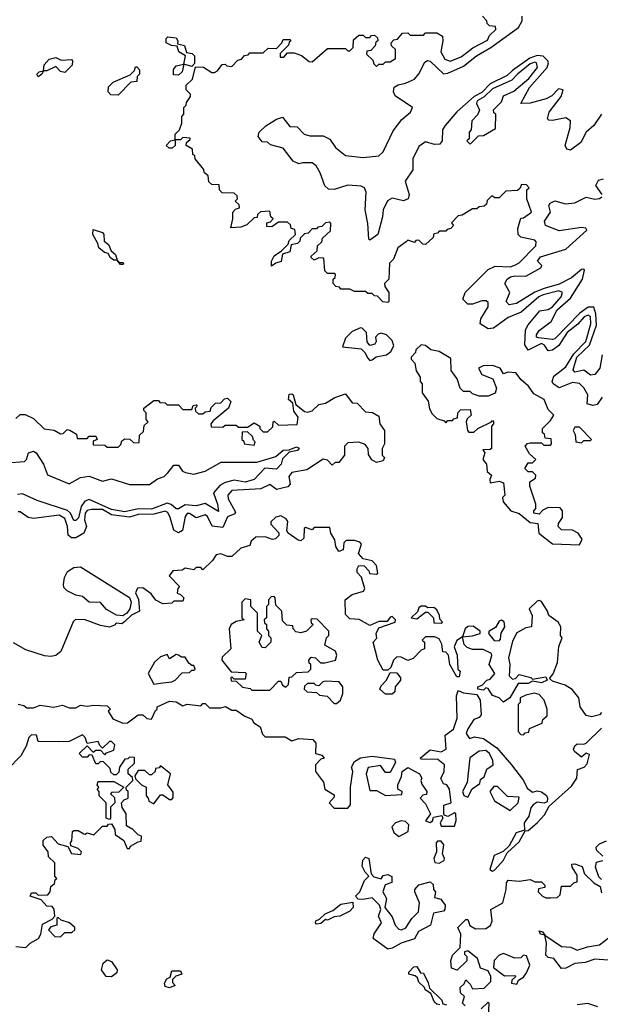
# Model space of a CAD drawing. Extents: x 2737310 to 2869991, y 870230 to 1012730.
# Tile 458 of 479: x 2814282 to 2816889, y 941950 to 946369. Entities that reach past the tile are written whole.
import ezdxf

# ---------------------------------------------------------------- set-up
doc = ezdxf.new("R2010")
doc.units = 0

msp = doc.modelspace()

# ---------------------------------------------------------------- linework, layer by layer
at = {"layer": '0CON02XD'}
for points in [[(2816018.3, 945371.7), (2815980, 945345), (2815960, 945295), (2815943, 945277), (2815940, 945205), (2815920, 945185), (2815921.7, 945171.7), (2815940, 945145), (2815940, 945105), (2815935, 945100), (2815913, 945103), (2815888.3, 945128.3), (2815875, 945130), (2815865, 945140), (2815845, 945140), (2815835, 945150), (2815785, 945150), (2815765, 945160), (2815725, 945160), (2815718.3, 945168.3), (2815701.7, 945171.7), (2815690, 945185), (2815690, 945205), (2815698.3, 945211.7), (2815700, 945225), (2815695, 945230), (2815665, 945230), (2815651.7, 945241.7), (2815648.3, 945298.3), (2815625, 945300), (2815605, 945290), (2815591.7, 945301.7), (2815591.7, 945308.3), (2815618.3, 945331.7), (2815620, 945355), (2815638.3, 945371.7), (2815641.7, 945388.3), (2815678.3, 945421.7), (2815680, 945455), (2815675, 945460), (2815655, 945457.5), (2815638.3, 945441.7), (2815621.7, 945438.3), (2815615, 945430), (2815595, 945430), (2815578.3, 945411.7), (2815561.7, 945408.3), (2815541.7, 945388.3), (2815540, 945375), (2815530, 945365), (2815501.7, 945358.3), (2815495, 945327.5), (2815462.5, 945317.5), (2815456.7, 945283.3), (2815433, 945277), (2815412.5, 945262.5), (2815412.5, 945285), (2815425, 945310), (2815458.3, 945331.7), (2815488.3, 945361.7), (2815491.7, 945378.3), (2815520, 945405), (2815518.3, 945428.3), (2815501.7, 945431.7), (2815498.3, 945448.3), (2815485, 945460), (2815445, 945460), (2815415, 945440), (2815391.7, 945441.7), (2815391.7, 945458.3), (2815408.3, 945461.7), (2815420, 945475), (2815410, 945485), (2815405, 945510), (2815363, 945507), (2815350, 945495), (2815348.3, 945481.7), (2815335, 945480), (2815301.7, 945448.3), (2815275, 945437.5), (2815230, 945435), (2815240, 945475), (2815240, 945505), (2815251.7, 945518.3), (2815270, 945525), (2815268.3, 945538.3), (2815250, 945555), (2815260, 945565), (2815258.3, 945578.3), (2815245, 945590), (2815191.7, 945591.7), (2815180, 945605), (2815178.3, 945628.3), (2815145, 945630), (2815131.7, 945641.7), (2815128.3, 945668.3), (2815111.7, 945681.7), (2815108.3, 945698.3), (2815070, 945745), (2815068.3, 945758.3), (2815060, 945765), (2815058.3, 945788.3), (2815030, 945805), (2815031.7, 945818.3), (2815048.3, 945831.7), (2815048.3, 945838.3), (2815015, 945840), (2815005, 945830), (2814980, 945830), (2814980, 945805), (2814967, 945793), (2814953, 945793), (2814940, 945805), (2814960, 945825), (2814980, 945830), (2814980, 945855), (2815000, 945875), (2815010, 945905), (2815010, 945935), (2815020, 945945), (2815020, 945975), (2815030, 945985), (2815031.7, 945998.3), (2815050, 946025), (2815050, 946035), (2815030, 946055), (2815030, 946075), (2815058.3, 946101.7), (2815071.7, 946158.3), (2815107, 946157), (2815145, 946132.5), (2815157, 946133), (2815170, 946140), (2815191.7, 946168.3), (2815205, 946170), (2815213, 946163), (2815235, 946160), (2815261.7, 946188.3), (2815278.3, 946191.7), (2815291.7, 946208.3), (2815308.3, 946211.7), (2815315, 946220), (2815375, 946220), (2815398.3, 946241.7), (2815435, 946240), (2815460, 946265), (2815465, 946280), (2815495, 946280), (2815500, 946275), (2815491.7, 946268.3), (2815490, 946255), (2815451.7, 946218.3), (2815451.7, 946201.7), (2815468.3, 946201.7), (2815485, 946220), (2815515, 946220), (2815548.3, 946208.3), (2815581.7, 946181.7), (2815595, 946180), (2815665, 946240), (2815745, 946240), (2815755, 946230), (2815765, 946230), (2815780, 946245), (2815781.7, 946278.3), (2815805, 946300), (2815825, 946300), (2815835, 946290), (2815855, 946290), (2815861.7, 946298.3), (2815875, 946300), (2815888.3, 946288.3), (2815890, 946275), (2815881.7, 946268.3), (2815878.3, 946251.7), (2815858.3, 946231.7), (2815841.7, 946228.3), (2815840, 946215), (2815868.3, 946188.3), (2815871.7, 946171.7), (2815885, 946160), (2815895, 946170), (2815915, 946170), (2815925, 946180), (2815945, 946180), (2815970, 946195), (2815970, 946235), (2815951.7, 946251.7), (2815950, 946265), (2815961.7, 946278.3), (2815978.3, 946281.7), (2816001.7, 946308.3), (2816025, 946310), (2816035, 946300), (2816095, 946300), (2816105, 946310), (2816155, 946310), (2816180, 946295), (2816182.5, 946275), (2816172.5, 946225), (2816191.7, 946191.7), (2816215, 946182.5), (2816265, 946203.3), (2816316.4, 946243.6), (2816383, 946277), (2816391.7, 946298.3), (2816420, 946325), (2816418.3, 946338.3), (2816391.7, 946341.7), (2816381.7, 946351.7), (2816380, 946365), (2816360, 946385)], [(2816894, 945945), (2816860, 945895), (2816825.8, 945865), (2816801.1, 945818.9), (2816755, 945783.3), (2816738.3, 945788.3), (2816731.2, 945805), (2816754, 945885), (2816755.7, 945915.7), (2816735, 945928.6), (2816675, 945916.7), (2816658.3, 945918.3), (2816652.5, 945925), (2816660, 945955), (2816714, 946025), (2816722.5, 946055), (2816701.7, 946058.3), (2816671.7, 946028.3), (2816645.8, 946014.2), (2816574.1, 945994.1), (2816532.5, 945992.5), (2816572, 946065), (2816650, 946155), (2816656.7, 946175), (2816653.8, 946185), (2816633.3, 946205), (2816605, 946208.9), (2816573.4, 946196.6), (2816495, 946141.9), (2816471.5, 946118.5), (2816395, 946081.9), (2816357.3, 946042.7), (2816322.9, 946025), (2816244.6, 945955.4), (2816192.5, 945895), (2816180.8, 945875), (2816179.2, 945825), (2816169.1, 945810.9), (2816145, 945808.6), (2816105, 945820.8), (2816075, 945800), (2816046.9, 945745), (2816047.5, 945695), (2816012.5, 945645), (2816031.2, 945585), (2816026.7, 945565), (2816005, 945556.2), (2815955, 945568.8), (2815934.3, 945555.7), (2815914.3, 945515.7), (2815911.9, 945485), (2815890, 945405), (2815855, 945380), (2815850, 945385), (2815845.8, 945455), (2815833.6, 945516.4), (2815837.5, 945595), (2815831.2, 945615), (2815815, 945622), (2815755, 945626.7), (2815695, 945607.5), (2815668.3, 945608.3), (2815653, 945623), (2815631.7, 945681.7), (2815613, 945713), (2815595, 945726.7), (2815553, 945727), (2815535, 945722.5), (2815510, 945735), (2815465, 945792.5), (2815408.3, 945808.3), (2815395, 945820), (2815371.7, 945821.7), (2815352.5, 945845), (2815357.5, 945865), (2815387, 945893), (2815435, 945922.5), (2815461.7, 945931.7), (2815495, 945890), (2815528.3, 945888.3), (2815560, 945855), (2815585, 945847.5), (2815645, 945847.5), (2815675, 945832.5), (2815700, 945795), (2815745, 945760), (2815825, 945750.8), (2815895, 945758.8), (2815914.1, 945775.9), (2815959.7, 945870.3), (2815998.8, 945921.2), (2816036.7, 945955), (2816046.7, 945975), (2815968.3, 946028.3), (2815960, 946045), (2815964.1, 946065.9), (2815982.3, 946077.7), (2816015, 946084), (2816055, 946102), (2816074.2, 946125.8), (2816101.7, 946178.3), (2816113.6, 946186.4), (2816125, 946182.5), (2816185, 946126.2), (2816205, 946128.8), (2816275, 946160.8), (2816332.7, 946207.3), (2816398, 946245), (2816521.2, 946335), (2816538, 946365), (2816538.8, 946385)], [(2814995, 946120), (2814972.5, 946122.5), (2814973.6, 946146.4), (2814985, 946162.5), (2815020, 946170), (2815027.5, 946207.5), (2814997.5, 946225), (2814990, 946250), (2814963.6, 946253.6), (2814940, 946265), (2814940, 946285), (2814948.3, 946291.7), (2814985, 946287.5), (2814992.5, 946275), (2814991.7, 946261.7), (2815023, 946253), (2815031.7, 946221.7), (2815057, 946217), (2815067, 946207), (2815067.5, 946172.5), (2815055, 946160), (2815020, 946170), (2815012.5, 946135), (2814995, 946120)], [(2814365, 946113.3), (2814360, 946125), (2814370, 946135), (2814390, 946140), (2814393, 946167), (2814415, 946192.5), (2814445, 946200), (2814468.3, 946188.3), (2814515, 946190), (2814520, 946185), (2814517.5, 946165), (2814485, 946132.5), (2814465, 946137.5), (2814445, 946160), (2814405, 946140), (2814390, 946140), (2814382.5, 946125), (2814365, 946113.3)], [(2814725, 946030), (2814691.7, 946031.7), (2814680, 946045), (2814681.7, 946068.3), (2814701.7, 946088.3), (2814778.3, 946121.7), (2814798.3, 946141.7), (2814801.7, 946158.3), (2814808.3, 946158.3), (2814820, 946145), (2814820, 946125), (2814810, 946115), (2814808.3, 946091.7), (2814781.7, 946088.3), (2814725, 946030)], [(2816305, 945810), (2816341.7, 945848.3), (2816365, 945850), (2816418.3, 945881.7), (2816420, 945945), (2816411.7, 945951.7), (2816410, 945965), (2816445, 946000), (2816455, 946027.5), (2816500.7, 946049.3), (2816568.8, 946105), (2816606.7, 946155), (2816602.5, 946175), (2816595, 946178.8), (2816575, 946171.2), (2816516.7, 946125), (2816492.3, 946097.7), (2816405, 946059.2), (2816367.1, 946022.9), (2816336.7, 946005), (2816333.6, 945993.6), (2816347, 945963), (2816338.3, 945941.7), (2816312.5, 945915), (2816310, 945875), (2816300, 945865), (2816300, 945835), (2816290, 945825), (2816305, 945810)], [(2816897.5, 944675), (2816875, 944642.5), (2816855, 944637.5), (2816830, 944645), (2816832.5, 944685), (2816815, 944717.5), (2816795, 944736.7), (2816765, 944741.2), (2816705, 944717.5), (2816677.5, 944735), (2816673.3, 944745), (2816680.5, 944769.5), (2816735, 944811.2), (2816769.7, 944870.3), (2816824.2, 944925), (2816847.1, 945005), (2816845, 945036.7), (2816835, 945043.3), (2816816.7, 945035), (2816787.8, 945002.2), (2816740, 944965), (2816702.5, 944907.5), (2816675, 944886.7), (2816655, 944882.5), (2816638.3, 944908.3), (2816625, 944915.7), (2816565, 944886.7), (2816550.5, 944910.5), (2816553, 944977), (2816565, 945000), (2816617, 945063), (2816655, 945068.8), (2816675, 945081.2), (2816713.3, 945125), (2816720, 945145), (2816702.5, 945152.5), (2816632.5, 945135), (2816612.5, 945125), (2816533.6, 945056.4), (2816475, 945032.5), (2816410, 944985), (2816385, 944982.5), (2816350, 945005), (2816353, 945027), (2816385, 945080), (2816385, 945100), (2816377, 945107), (2816357, 945107), (2816315, 945092.5), (2816295, 945092.5), (2816272.5, 945115), (2816282.5, 945145), (2816385, 945247.5), (2816417, 945263), (2816485, 945260), (2816505, 945267.5), (2816525, 945277.5), (2816600, 945355), (2816601.7, 945371.7), (2816595, 945380), (2816533, 945393), (2816520, 945405), (2816518.3, 945431.7), (2816531.7, 945478.3), (2816545, 945480), (2816580, 945505), (2816560, 945565), (2816560, 945605), (2816570, 945615), (2816558.3, 945628.3), (2816535, 945630), (2816528.3, 945611.7), (2816517, 945603), (2816465, 945600), (2816435, 945570), (2816415, 945570), (2816401.7, 945578.3), (2816381.7, 945558.3), (2816378.3, 945541.7), (2816368.3, 945531.7), (2816345, 945530), (2816335, 945520), (2816315, 945520), (2816268.3, 945491.7), (2816251.7, 945488.3), (2816221.7, 945458.3), (2816230, 945445), (2816218.3, 945431.7), (2816201.7, 945428.3), (2816195, 945420), (2816165, 945420), (2816158.3, 945411.7), (2816141.7, 945408.3), (2816138.3, 945391.7), (2816105, 945360), (2816091.7, 945361.7), (2816075, 945380), (2816061.7, 945378.3), (2816055, 945370), (2816025, 945380), (2816018.3, 945371.7)], [(2816898, 945585), (2816868.6, 945625), (2816880.5, 945649.5), (2816904.2, 945655.8)], [(2816897.5, 944865), (2816886.9, 944805), (2816865, 944777.5), (2816845, 944773.8), (2816815, 944796.2), (2816775, 944787.5), (2816767.5, 944797.5), (2816784.5, 944855), (2816841.1, 944908.9), (2816871.9, 944998.1), (2816869.8, 945049.8), (2816859.4, 945079.4), (2816835, 945078.6), (2816797.2, 945052.8), (2816685, 944937.5), (2816675, 944934), (2816611.9, 944941.9), (2816603.3, 944945), (2816602, 944955), (2816615, 944974), (2816668.8, 945015), (2816695, 945067.5), (2816755, 945118.8), (2816809.4, 945205), (2816818.8, 945245), (2816815, 945250), (2816805, 945248), (2816760, 945210), (2816705, 945182.2), (2816637.6, 945162.4), (2816595, 945146.5), (2816513.3, 945095), (2816479.3, 945089.3), (2816466.7, 945105), (2816483.3, 945145), (2816460, 945185), (2816471.2, 945205), (2816486.7, 945215), (2816505, 945220), (2816555, 945217.5), (2816622.5, 945255), (2816626.1, 945266.1), (2816607.5, 945285), (2816620, 945305), (2816735, 945340), (2816828.8, 945425), (2816823.8, 945433.8), (2816805, 945436.9), (2816705, 945422), (2816642.5, 945445), (2816638.8, 945465), (2816666.2, 945505), (2816658.8, 945535), (2816663.9, 945546.1), (2816685, 945556), (2816733, 945543), (2816775, 945546.9), (2816825, 945572.9), (2816865, 945564.4), (2816885, 945567.5), (2816896.2, 945575)], [(2814745, 945270), (2814735, 945270), (2814720, 945290), (2814705, 945290), (2814690.7, 945300.7), (2814680, 945320), (2814663.9, 945323.9), (2814637.5, 945345), (2814633.3, 945365), (2814611.2, 945405), (2814612.5, 945427.5), (2814653.9, 945413.9), (2814660, 945405), (2814662.5, 945375), (2814680.5, 945360.5), (2814692.5, 945332.5), (2814712.5, 945315), (2814720, 945290), (2814730, 945280), (2814745, 945280), (2814750, 945275), (2814745, 945270)], [(2815855, 944840), (2815865, 944842.5), (2815883.6, 944856.4), (2815930, 944865), (2815949.3, 944880.7), (2815962.5, 944905), (2815955, 944930), (2815930, 944955), (2815905, 944962.5), (2815891.7, 944958.3), (2815880, 944945), (2815882.5, 944925), (2815876.4, 944913.6), (2815855, 944907.5), (2815843, 944923), (2815840, 944965), (2815820, 944985), (2815813, 944987), (2815775, 944970), (2815745, 944940), (2815731.7, 944901.7), (2815815, 944892.5), (2815832.5, 944875), (2815845, 944850), (2815855, 944840)], [(2816795, 944012.5), (2816807.5, 944037.5), (2816790, 944065), (2816765, 944077.5), (2816715, 944080), (2816700, 944095), (2816701.7, 944108.3), (2816720, 944135), (2816720, 944165), (2816708.3, 944178.3), (2816655, 944180), (2816631.7, 944168.3), (2816615, 944150), (2816590, 944155), (2816590, 944165), (2816600, 944175), (2816600, 944195), (2816572.5, 944275), (2816572.5, 944295), (2816598.3, 944311.7), (2816600, 944325), (2816585, 944340), (2816565, 944340), (2816550, 944355), (2816565, 944380), (2816585, 944380), (2816600, 944395), (2816570.7, 944420.7), (2816552.5, 944455), (2816563, 944467), (2816575, 944470), (2816625, 944470), (2816635, 944460), (2816665, 944460), (2816670, 944465), (2816668.3, 944488.3), (2816641.7, 944491.7), (2816638.3, 944508.3), (2816630, 944515), (2816630, 944535), (2816665, 944570), (2816680, 944595), (2816655, 944620), (2816637.5, 944665), (2816590.7, 944690.7), (2816567.5, 944725), (2816533.6, 944753.6), (2816510, 944785), (2816475, 944787.5), (2816455, 944780), (2816440, 944805), (2816405, 944817.5), (2816363.6, 944816.4), (2816342.5, 944805), (2816357, 944777), (2816407, 944757), (2816422.5, 944715), (2816416.4, 944693.6), (2816385, 944680), (2816345, 944680), (2816315, 944690), (2816305, 944700), (2816275, 944700), (2816260, 944715), (2816247, 944757), (2816220, 944795), (2816218.3, 944848.3), (2816165, 944880), (2816128.3, 944888.3), (2816105, 944907.5), (2816085, 944910), (2816061.7, 944888.3), (2816060, 944875), (2816040, 944855), (2816040, 944845), (2816057, 944827), (2816063, 944793), (2816080, 944765), (2816080, 944745), (2816090, 944735), (2816090, 944695), (2816117, 944657), (2816123, 944623), (2816135, 944600), (2816155, 944580), (2816188.3, 944568.3), (2816195, 944560), (2816205, 944570), (2816225, 944570), (2816231.7, 944578.3), (2816248.3, 944581.7), (2816250, 944605), (2816261.7, 944618.3), (2816305, 944620), (2816310, 944595), (2816291.7, 944578.3), (2816287.5, 944565), (2816292.5, 944525), (2816298.3, 944518.3), (2816321.7, 944518.3), (2816340, 944535), (2816400, 944565), (2816405, 944570), (2816410, 944565), (2816410, 944555), (2816400, 944545), (2816400, 944445), (2816395, 944440), (2816361.7, 944438.3), (2816370, 944425), (2816362.5, 944395), (2816377.5, 944375), (2816381.7, 944341.7), (2816400, 944325), (2816392.5, 944305), (2816395, 944290), (2816435, 944297.5), (2816455, 944290), (2816460, 944235), (2816450, 944225), (2816452.5, 944205), (2816487.5, 944165), (2816525, 944152.5), (2816575, 944112.5), (2816608.3, 944108.3), (2816612.5, 944065), (2816675, 944017.5), (2816795, 944012.5)], [(2814265, 944580), (2814285, 944597.5), (2814307, 944597), (2814345, 944580), (2814393, 944533), (2814437, 944527), (2814465, 944510), (2814478.3, 944511.7), (2814495, 944530), (2814507, 944527), (2814538.3, 944508.3), (2814540, 944490), (2814585, 944490), (2814595, 944500), (2814625, 944500), (2814630, 944485), (2814611.7, 944478.3), (2814611.7, 944461.7), (2814665, 944460), (2814675, 944450), (2814725, 944450), (2814737, 944463), (2814740.7, 944479.3), (2814755, 944487.5), (2814777, 944487), (2814795, 944470), (2814818.3, 944471.7), (2814820, 944505), (2814838.3, 944521.7), (2814841.7, 944548.3), (2814860, 944565), (2814850, 944575), (2814850, 944605), (2814840, 944615), (2814840, 944625), (2814885, 944660), (2814905, 944660), (2814911.7, 944651.7), (2814935, 944650), (2814945, 944640), (2814995, 944640), (2815015, 944620), (2815055, 944620), (2815061.7, 944638.3), (2815075, 944640), (2815080, 944635), (2815070, 944625), (2815071.7, 944611.7), (2815085, 944600), (2815105, 944600), (2815115, 944610), (2815138.3, 944611.7), (2815141.7, 944628.3), (2815161.7, 944648.3), (2815185, 944650), (2815201.7, 944668.3), (2815215, 944670), (2815230, 944655), (2815220, 944625), (2815151.7, 944568.3), (2815140, 944555), (2815141.7, 944541.7), (2815195, 944540), (2815205, 944550), (2815255, 944550), (2815265, 944540), (2815305, 944540), (2815335, 944560), (2815360, 944545), (2815360, 944535), (2815375, 944520), (2815395, 944520), (2815418.3, 944541.7), (2815420, 944565), (2815425, 944567.5), (2815445, 944550), (2815528.3, 944551.7), (2815532.5, 944585), (2815513, 944613), (2815508.3, 944648.3), (2815490, 944665), (2815491.7, 944688.3), (2815505, 944690), (2815510, 944685), (2815521.7, 944641.7), (2815561.2, 944611.2), (2815575, 944607.5), (2815596.1, 944613.9), (2815625, 944642.5), (2815655, 944647.5), (2815697, 944673), (2815745, 944690), (2815775, 944650), (2815798.3, 944648.3), (2815835, 944610), (2815867, 944607), (2815895, 944590), (2815900, 944555), (2815920, 944525), (2815920, 944465), (2815910, 944445), (2815910, 944415), (2815920, 944405), (2815915, 944390), (2815885, 944382.5), (2815863.6, 944393.6), (2815848.3, 944418.3), (2815847.5, 944445), (2815833.3, 944463.3), (2815805, 944472.5), (2815755, 944470), (2815740, 944455), (2815740, 944415), (2815715, 944382.5), (2815698.3, 944381.7), (2815685, 944370), (2815665, 944392.5), (2815645, 944397.5), (2815571.7, 944348.3), (2815505, 944337.5), (2815490.7, 944319.3), (2815497.5, 944285), (2815486.7, 944273.3), (2815435, 944260), (2815405, 944282.5), (2815365, 944263.8), (2815235, 944256.7), (2815217.5, 944235), (2815218.3, 944218.3), (2815251.7, 944158.3), (2815248.3, 944151.7), (2815215, 944137.5), (2815195, 944090), (2815146.4, 944096.4), (2815125, 944140), (2815115, 944147.5), (2815075, 944133.3), (2815045, 944152.5), (2815035, 944152.5), (2815025, 944140), (2815013.6, 944076.4), (2814995, 944066.7), (2814975, 944077.5), (2814958.8, 944135), (2814947.3, 944157.3), (2814935, 944163.3), (2814885, 944150), (2814815, 944149.2), (2814775, 944136.9), (2814695, 944146.9), (2814655, 944171.1), (2814605, 944171.2), (2814585, 944166.7), (2814576.2, 944155), (2814574.1, 944124.1), (2814582.5, 944095), (2814570, 944065), (2814535, 944043.3), (2814515, 944043.3), (2814500, 944055), (2814496.7, 944095), (2814485, 944130), (2814460, 944145), (2814345, 944130), (2814320, 944135), (2814285, 944160), (2814275, 944160)], [(2815335, 944460), (2815340, 944475), (2815331.7, 944481.7), (2815328.3, 944498.3), (2815305, 944520), (2815281.7, 944518.3), (2815280, 944485), (2815288.3, 944478.3), (2815290, 944465), (2815335, 944460)], [(2816805, 944470), (2816815, 944480), (2816845, 944480), (2816850, 944485), (2816795, 944540), (2816775, 944540), (2816767.5, 944525), (2816777, 944507), (2816780, 944475), (2816805, 944470)], [(2814225, 944380), (2814303.6, 944386.4), (2814312.5, 944395), (2814322.5, 944425), (2814345, 944433.3), (2814356.7, 944425), (2814390, 944375), (2814407, 944327), (2814505, 944286), (2814555, 944313.8), (2814595, 944321.2), (2814655, 944297.5), (2814695, 944308.8), (2814775, 944283.3), (2814865, 944283.8), (2814901.7, 944308.3), (2814930.7, 944319.3), (2814947.5, 944335), (2814975, 944370), (2814995, 944370), (2815013.6, 944343.6), (2815026.4, 944336.4), (2815065, 944330), (2815115, 944342.5), (2815187, 944383), (2815346.4, 944383.6), (2815431.7, 944408.3), (2815465, 944437.5), (2815491.7, 944438.3), (2815525, 944452.5), (2815536.7, 944446.7), (2815530, 944435), (2815491.7, 944428.3), (2815461.7, 944398.3), (2815456.1, 944373.9), (2815435, 944352.5), (2815383, 944357), (2815335, 944306.2), (2815295, 944292.9), (2815245, 944302), (2815205, 944292), (2815181.2, 944278.8), (2815152, 944245), (2815171.2, 944195), (2815175, 944162.5), (2815115, 944197.5), (2815075, 944187.5), (2815025, 944191.4), (2814995, 944173.3), (2814985, 944173.3), (2814963.2, 944193.2), (2814945, 944200), (2814875, 944172.5), (2814815, 944174.4), (2814755, 944161.1), (2814695, 944170.6), (2814595, 944215.8), (2814575, 944208), (2814559.2, 944185), (2814546.4, 944133.6), (2814535, 944121.2), (2814525, 944121.2), (2814510, 944155), (2814496.5, 944166.5), (2814361.3, 944211.3), (2814295, 944240.6), (2814272.2, 944237.8)], [(2816895, 943260), (2816885, 943250), (2816849.3, 943240.7), (2816825, 943246.7), (2816799.2, 943285), (2816793.3, 943325), (2816763, 943363), (2816731.7, 943381.7), (2816675, 943400), (2816661.7, 943411.7), (2816677, 943433), (2816696.4, 943483.6), (2816703.6, 943556.4), (2816717.5, 943595), (2816710, 943605), (2816712.5, 943645), (2816700, 943665), (2816657.5, 943695), (2816652.5, 943715), (2816625, 943757.5), (2816615, 943762.5), (2816605, 943758.8), (2816570, 943725), (2816582.5, 943695), (2816580, 943645), (2816555, 943640), (2816515, 943617.5), (2816495, 943580), (2816477.5, 943505), (2816483.3, 943475), (2816480, 943425), (2816495, 943410), (2816508.3, 943411.7), (2816525, 943430), (2816577, 943417), (2816585, 943410), (2816645, 943420), (2816650, 943405), (2816625, 943392.5), (2816585, 943400), (2816565, 943390), (2816520, 943390), (2816482.9, 943325), (2816455, 943306), (2816435.4, 943325.4), (2816405.8, 943335.8), (2816385, 943367.5), (2816375, 943370), (2816365, 943360), (2816340, 943365), (2816340, 943375), (2816358.3, 943381.7), (2816380, 943405), (2816395, 943410), (2816415.8, 943435), (2816390, 943475), (2816402.5, 943515), (2816400, 943525), (2816363, 943543), (2816315, 943542.5), (2816291.2, 943551.2), (2816277.5, 943565), (2816270, 943600), (2816245, 943582.5), (2816232.5, 943555), (2816246.4, 943516.4), (2816250, 943455), (2816260, 943445), (2816255, 943420), (2816245, 943420), (2816213.3, 943475), (2816207, 943517), (2816195, 943530), (2816181.7, 943531.7), (2816177, 943567), (2816165, 943590), (2816145, 943600), (2816105, 943600), (2816090, 943585), (2816100, 943575), (2816100, 943545), (2816085, 943540), (2816048.3, 943501.7), (2816025, 943492.5), (2815995, 943507.5), (2815975, 943510), (2815960, 943495), (2815948.3, 943461.7), (2815935, 943450), (2815915, 943450), (2815890, 943495), (2815870, 943575), (2815886.4, 943593.6), (2815882.5, 943615), (2815895, 943640), (2815967.5, 943665), (2815970, 943675), (2815955, 943690), (2815945, 943687.5), (2815931.7, 943668.3), (2815895, 943667.5), (2815855, 943650), (2815807, 943677), (2815765, 943680), (2815745, 943700), (2815743.9, 943766.1), (2815775, 943790), (2815826.1, 943803.9), (2815832.5, 943815), (2815817, 943867), (2815798.3, 943888.3), (2815797.5, 943905), (2815805, 943920), (2815828.3, 943918.3), (2815850, 943895), (2815853, 943883), (2815885, 943880), (2815890, 943885), (2815885, 943920), (2815865, 943940), (2815825, 943950), (2815803, 943973), (2815817.5, 944015), (2815810, 944025), (2815785, 944032.5), (2815748.3, 944031.7), (2815738.3, 944021.7), (2815735, 943990), (2815715, 943982.5), (2815702.5, 944005), (2815697.5, 944035), (2815680, 944065), (2815675, 944090), (2815605, 944090), (2815595, 944080), (2815565, 944090), (2815560, 944085), (2815558.3, 944041.7), (2815545, 944030), (2815533, 944033), (2815487.5, 944065), (2815482.5, 944075), (2815487, 944117), (2815479.3, 944129.3), (2815455, 944142.5), (2815433, 944137), (2815410, 944115), (2815410, 944105), (2815446.4, 944066.4), (2815446.1, 944053.9), (2815430.7, 944039.3), (2815417, 944037), (2815385, 944047.5), (2815343, 944047), (2815321.7, 944028.3), (2815315, 944010), (2815275, 943997.5), (2815235, 943960), (2815215, 943960), (2815185, 943972.5), (2815165, 943967.5), (2815148.3, 943941.7), (2815105, 943900), (2815095, 943910), (2815075, 943910), (2815065, 943900), (2815025, 943907.5), (2815011.7, 943898.3), (2814970, 943895), (2814953.6, 943873.6), (2815000, 943825), (2814993, 943817), (2814990, 943795), (2815005, 943790), (2815020, 943775), (2815015, 943760), (2814975, 943760), (2814965, 943750), (2814925, 943747.5), (2814893.6, 943763.6), (2814873, 943793), (2814835, 943820), (2814811.7, 943818.3), (2814803, 943797), (2814816.4, 943766.4), (2814820, 943715), (2814785, 943696.2), (2814755, 943667.5), (2814741.7, 943658.3), (2814715, 943660), (2814708.3, 943651.7), (2814685, 943643.3), (2814645, 943650), (2814576.4, 943676.4), (2814533, 943677), (2814523, 943667), (2814466.9, 943533.1), (2814445, 943516), (2814421.7, 943511.7), (2814393.9, 943513.9), (2814310.5, 943540.5), (2814255, 943572.5)], [(2814745, 943693.5), (2814717.2, 943697.2), (2814672.6, 943722.6), (2814645, 943753.8), (2814594.4, 943754.4), (2814565, 943780), (2814535, 943786.2), (2814495.6, 943805.6), (2814481.4, 943821.4), (2814479.2, 943835), (2814484.2, 943865.8), (2814497, 943893), (2814525, 943911.2), (2814555, 943913.8), (2814775.4, 943775.4), (2814783.3, 943755), (2814776.5, 943725), (2814764, 943706), (2814745, 943693.5)], [(2815405, 943360), (2815445, 943400), (2815455, 943400), (2815461.7, 943381.7), (2815477, 943373), (2815490, 943385), (2815491.7, 943418.3), (2815505, 943420), (2815525, 943440), (2815578.3, 943441.7), (2815590, 943455), (2815590, 943475), (2815581.7, 943481.7), (2815580, 943495), (2815591.7, 943508.3), (2815610, 943505), (2815633, 943483), (2815653, 943483), (2815700, 943495), (2815707, 943517), (2815700, 943535), (2815651.7, 943561.7), (2815660, 943595), (2815670, 943605), (2815670, 943625), (2815618.3, 943678.3), (2815595, 943680), (2815590, 943675), (2815591.7, 943661.7), (2815600, 943655), (2815570, 943625), (2815545, 943617.5), (2815521.7, 943621.7), (2815510, 943635), (2815508.3, 943648.3), (2815481.7, 943651.7), (2815461.7, 943671.7), (2815460, 943715), (2815431.7, 943741.7), (2815430, 943775), (2815425, 943780), (2815411.7, 943778.3), (2815400, 943765), (2815400, 943745), (2815390, 943735), (2815390, 943685), (2815380, 943675), (2815381.7, 943661.7), (2815390, 943655), (2815390, 943635), (2815400, 943625), (2815400, 943605), (2815410, 943595), (2815410, 943575), (2815385, 943550), (2815371.7, 943551.7), (2815357.5, 943575), (2815370, 943605), (2815350, 943625), (2815350, 943705), (2815320, 943735), (2815320, 943765), (2815295, 943770), (2815280, 943755), (2815280, 943685), (2815290, 943675), (2815255, 943667.5), (2815232.5, 943655), (2815222.5, 943635), (2815230, 943545), (2815191.7, 943508.3), (2815190, 943495), (2815231.7, 943441.7), (2815295, 943440), (2815300, 943435), (2815295, 943410), (2815245, 943410), (2815235, 943420), (2815230, 943415), (2815231.7, 943401.7), (2815255, 943400), (2815283, 943373), (2815317, 943367), (2815325, 943360), (2815405, 943360)], [(2816175, 943660), (2816180, 943665), (2816168.3, 943678.3), (2816167.5, 943695), (2816155, 943720), (2816141.7, 943731.7), (2816115, 943730), (2816105, 943737.5), (2816085, 943737.5), (2816075, 943730), (2816068.3, 943711.7), (2816040, 943685), (2816065, 943680), (2816105, 943710), (2816115, 943710), (2816140, 943685), (2816141.7, 943661.7), (2816175, 943660)], [(2816435, 943581.9), (2816441.4, 943588.6), (2816444.4, 943615.6), (2816461.1, 943645), (2816457.1, 943667.1), (2816445, 943673.8), (2816435, 943670), (2816418.6, 943641.4), (2816390, 943625), (2816387.5, 943615), (2816413.2, 943583.2), (2816435, 943581.9)], [(2816270, 943600), (2816315, 943603.8), (2816350, 943615), (2816350, 943625), (2816317.7, 943647.7), (2816294.1, 943645.9), (2816282.5, 943635), (2816270, 943600)], [(2814885, 943387.5), (2814925, 943393.3), (2814965, 943397.5), (2814980, 943405), (2815011.7, 943438.3), (2815045, 943440), (2815055, 943450), (2815065, 943450), (2815070, 943455), (2815065, 943470), (2815055, 943470), (2815041.7, 943481.7), (2815025, 943507.5), (2815008.3, 943508.3), (2814995, 943517.5), (2814985, 943520), (2814955, 943500), (2814945, 943520), (2814915, 943510), (2814887.5, 943485), (2814860, 943435), (2814885, 943387.5)], [(2815955, 943342.5), (2815925, 943342.5), (2815900, 943365), (2815905, 943380), (2815930, 943405), (2815945, 943440), (2815975, 943437.5), (2815992.5, 943415), (2815992.5, 943405), (2815967.5, 943375), (2815967, 943353), (2815955, 943342.5)], [(2815705, 943300), (2815722.5, 943315), (2815732.5, 943345), (2815732.5, 943375), (2815717, 943397), (2815655, 943400), (2815643, 943397), (2815625, 943380), (2815611.7, 943381.7), (2815605, 943390), (2815575, 943390), (2815561.7, 943378.3), (2815560, 943365), (2815573, 943353), (2815615, 943350), (2815628.3, 943338.3), (2815662.5, 943332.5), (2815695, 943300), (2815705, 943300)], [(2814275, 943296.7), (2814301.7, 943291.7), (2814315, 943280), (2814345, 943280), (2814375, 943292.5), (2814435, 943283.3), (2814475, 943292.5), (2814505, 943280), (2814535, 943280), (2814555, 943292.5), (2814585, 943287.5), (2814615, 943292.5), (2814675, 943290), (2814690, 943275), (2814680, 943265), (2814700.7, 943230.7), (2814745, 943212.5), (2814767, 943213), (2814815, 943250), (2814835, 943250), (2814853, 943233), (2814875, 943230), (2814891.7, 943268.3), (2814900, 943275), (2814900, 943285), (2814955, 943310), (2814985, 943307.5), (2815015, 943290), (2815035, 943297.5), (2815095, 943290), (2815105, 943300), (2815115, 943300), (2815135, 943280), (2815185, 943280), (2815207, 943287), (2815235, 943270), (2815255, 943270), (2815293, 943243), (2815325, 943230), (2815333.6, 943213.6), (2815362.5, 943195), (2815372.3, 943162.3), (2815385, 943151.2), (2815475, 943150), (2815505, 943132.5), (2815535, 943142.5), (2815598.3, 943138.3), (2815611.7, 943121.7), (2815610, 943075), (2815638.3, 943068.3), (2815650, 943055), (2815635, 943050), (2815610, 943025), (2815610, 942995), (2815647, 942947), (2815652.5, 942915), (2815695, 942890), (2815695, 942880), (2815672.5, 942855), (2815695, 942830), (2815755, 942830), (2815767.5, 942845), (2815767.5, 942925), (2815777.5, 942995), (2815772.5, 943015), (2815785, 943040), (2815813, 943057), (2815865, 943063.3), (2815965, 943050), (2815970, 943035), (2815945, 942990), (2815925, 942990), (2815901.7, 943021.7), (2815847, 943013), (2815837.5, 942985), (2815855, 942910), (2815885, 942910), (2815925, 942887.5), (2815998.3, 942891.7), (2816000, 942905), (2815980, 942915), (2815980, 942935), (2815997, 942973), (2816000, 942995), (2816025, 943012.5), (2816077.5, 942985), (2816087.5, 942965), (2816083.3, 942955), (2816088.3, 942938.3), (2816110, 942905), (2816108.3, 942891.7), (2816091.7, 942888.3), (2816080, 942875), (2816105, 942850), (2816127.5, 942805), (2816103.9, 942773.9), (2816125, 942766.7), (2816136.2, 942773.8), (2816140, 942790), (2816177, 942797), (2816182.5, 942785), (2816170, 942765), (2816175, 942750), (2816235, 942750), (2816242.5, 942775), (2816240, 942805), (2816235, 942810), (2816205, 942793.3), (2816188.3, 942798.3), (2816186.2, 942806.2), (2816186.2, 942843.8), (2816220, 942855), (2816212.5, 942915), (2816200, 942935), (2816185, 942940), (2816173.6, 942963.6), (2816187.5, 942995), (2816190, 943025), (2816159.3, 943049.3), (2816085, 943050), (2816080, 943055), (2816125, 943092.5), (2816175, 943082.5), (2816197.5, 943095), (2816192.5, 943157.5), (2816230, 943185), (2816246.2, 943235), (2816243.8, 943335), (2816251.7, 943358.3), (2816275, 943347.5), (2816335, 943340), (2816350, 943315), (2816355, 943250), (2816345, 943237.5), (2816321.7, 943228.3), (2816293.9, 943186.1), (2816287.5, 943165), (2816302.5, 943142.5), (2816325, 943150), (2816365, 943143.3), (2816425, 943100.8), (2816491.2, 943025), (2816543.8, 942955), (2816560.5, 942920.5), (2816585, 942902.5), (2816605, 942907.5), (2816625, 942903.8), (2816646.9, 942886.9), (2816652, 942875), (2816650.7, 942859.3), (2816637.7, 942852.3), (2816605, 942856.7), (2816587.5, 942845), (2816577.5, 942832.5), (2816568.8, 942795), (2816546.7, 942765), (2816548.3, 942731.7), (2816510.7, 942719.3), (2816479.3, 942660.7), (2816453.6, 942636.4), (2816412.5, 942617.5), (2816392.5, 942555), (2816405, 942547.5)], [(2816545, 943160), (2816551.7, 943168.3), (2816568.3, 943171.7), (2816571.7, 943188.3), (2816628.3, 943211.7), (2816631.7, 943228.3), (2816650, 943245), (2816650, 943275), (2816637.5, 943315), (2816615, 943340), (2816593.9, 943346.1), (2816555, 943337.5), (2816530, 943325), (2816530, 943305), (2816520, 943295), (2816520, 943175), (2816531.7, 943161.7), (2816545, 943160)], [(2816405, 942547.5), (2816415, 942553.8), (2816455, 942596.7), (2816470.7, 942629.3), (2816525, 942680), (2816551.7, 942728.3), (2816565, 942730), (2816605, 942763.8), (2816639.1, 942800.9), (2816660, 942840), (2816760.5, 942929.5), (2816783.3, 942965), (2816786.7, 943003.3), (2816816.1, 943013.9), (2816830.7, 943029.3), (2816840.7, 943070.7), (2816825, 943076.7), (2816805, 943060), (2816773.8, 943085), (2816768.8, 943095), (2816775, 943110), (2816785, 943118.8), (2816815, 943117.5), (2816825, 943122.5), (2816895, 943190)], [(2814265, 942210), (2814310, 942205), (2814330, 942225), (2814367.5, 942245), (2814377.5, 942265), (2814385, 942310), (2814428.3, 942331.7), (2814440, 942345), (2814437, 942377), (2814428.3, 942388.3), (2814405, 942390), (2814378.3, 942418.3), (2814330, 942435), (2814335, 942450), (2814355, 942450), (2814365, 942440), (2814408.3, 942441.7), (2814420, 942455), (2814421.7, 942478.3), (2814438.3, 942491.7), (2814441.7, 942508.3), (2814450, 942515), (2814440, 942525), (2814440, 942585), (2814411.7, 942611.7), (2814410, 942635), (2814387.5, 942665), (2814387.5, 942685), (2814405, 942700), (2814425, 942702.5), (2814455, 942670), (2814498.3, 942658.3), (2814515, 942627.5), (2814557.5, 942622.5), (2814560, 942635), (2814545, 942650), (2814511.7, 942661.7), (2814510, 942675), (2814517, 942683), (2814520, 942725), (2814525, 942730), (2814545, 942730), (2814570, 942715), (2814577, 942713), (2814585, 942720), (2814615, 942710), (2814655, 942750), (2814675, 942750), (2814681.7, 942758.3), (2814695, 942760), (2814710, 942735), (2814711.7, 942711.7), (2814750, 942685), (2814765, 942650), (2814775, 942650), (2814780, 942660), (2814815, 942680), (2814828.3, 942681.7), (2814830, 942705), (2814815, 942710), (2814790, 942735), (2814761.7, 942751.7), (2814760, 942805), (2814743, 942833), (2814740, 942855), (2814751.7, 942868.3), (2814770, 942875), (2814770, 942905), (2814761.7, 942911.7), (2814760, 942925), (2814790, 942955), (2814788.3, 942968.3), (2814770, 942985), (2814770, 943005), (2814798.3, 943031.7), (2814798.3, 943058.3), (2814775, 943060), (2814768.3, 943051.7), (2814755, 943050), (2814730, 943015), (2814728.3, 942991.7), (2814715, 942980), (2814705, 942980), (2814691.7, 942991.7), (2814688.3, 943008.3), (2814658.3, 943038.3), (2814645, 943040), (2814635, 943030), (2814625, 943030), (2814608.3, 943068.3), (2814595, 943070), (2814585, 943060), (2814565, 943060), (2814550, 943075), (2814585, 943110), (2814611.7, 943081.7), (2814625, 943090), (2814645, 943090), (2814665, 943070), (2814671.7, 943078.3), (2814705, 943090), (2814710, 943115), (2814695, 943130), (2814685, 943130), (2814655, 943100), (2814641.7, 943111.7), (2814635, 943130), (2814585, 943120), (2814577, 943147), (2814565, 943160), (2814505, 943130), (2814455, 943127.5), (2814365, 943130), (2814358.3, 943158.3), (2814335, 943160), (2814323, 943147), (2814311.7, 943108.3), (2814287.5, 943065), (2814230, 943005)], [(2816295, 942880), (2816313.6, 942916.4), (2816348.3, 942941.7), (2816351.7, 942958.3), (2816368.3, 942971.7), (2816380, 943005), (2816407.5, 943025), (2816406.7, 943045), (2816391.2, 943075), (2816375, 943088.8), (2816345, 943086), (2816304, 943056), (2816292, 942945), (2816270, 942905), (2816277, 942887), (2816295, 942880)], [(2814885, 942850), (2814915, 942890), (2814925, 942890), (2814955, 942870), (2814965, 942870), (2814971.7, 942878.3), (2814971.7, 942901.7), (2814947.5, 942935), (2814960, 942985), (2814915, 943020), (2814908.3, 943011.7), (2814891.7, 943008.3), (2814890, 942995), (2814875, 942980), (2814865, 942980), (2814845, 943000), (2814815, 943000), (2814800, 942975), (2814801.7, 942961.7), (2814830, 942935), (2814850, 942925), (2814850, 942885), (2814860, 942875), (2814861.7, 942861.7), (2814885, 942850)], [(2814685, 942780), (2814670, 942785), (2814670, 942855), (2814640, 942885), (2814640, 942905), (2814630, 942915), (2814637.5, 942922.5), (2814630, 942935), (2814635, 942950), (2814705, 942950), (2814750, 942925), (2814728.3, 942901.7), (2814695, 942900), (2814690, 942895), (2814708.3, 942878.3), (2814710, 942855), (2814690, 942835), (2814690, 942785), (2814685, 942780)], [(2816485, 942820), (2816520, 942855), (2816525, 942880), (2816473, 942883), (2816428.3, 942928.3), (2816411.7, 942928.3), (2816392.5, 942905), (2816413.9, 942863.9), (2816485, 942820)], [(2815985, 942703.3), (2816026, 942725), (2816030, 942755), (2816015, 942770), (2815995, 942773.3), (2815970, 942765), (2815953, 942747), (2815961.7, 942721.7), (2815985, 942703.3)], [(2816165, 942584), (2816187.5, 942595), (2816190, 942605), (2816180, 942625), (2816186.4, 942666.4), (2816175, 942682.5), (2816158.3, 942681.7), (2816152.5, 942675), (2816153.3, 942635), (2816142.5, 942605), (2816147, 942587), (2816165, 942584)], [(2816900, 942615), (2816871.7, 942641.7), (2816870, 942655), (2816885, 942670), (2816917, 942683)], [(2815935, 942197.5), (2815870, 942245), (2815873.9, 942266.1), (2815906.7, 942315), (2815893.8, 942345), (2815903.3, 942375), (2815897.5, 942395), (2815865, 942427.5), (2815825, 942420), (2815802.5, 942422.5), (2815790, 942435), (2815810, 942455), (2815830, 942505), (2815850, 942525), (2815833, 942543), (2815820.7, 942570.7), (2815823.6, 942596.4), (2815835, 942610), (2815850, 942605), (2815860, 942535), (2815871.7, 942521.7), (2815905, 942512.5), (2815915, 942527.5), (2815935, 942533.3), (2815953.6, 942523.6), (2815953.6, 942496.4), (2815923.3, 942486.7), (2815912.5, 942455), (2815930, 942425), (2815922.5, 942385), (2815955, 942342.5), (2815968.8, 942305), (2815985, 942286.7), (2815996.1, 942283.9), (2816016.4, 942293.6), (2816043.3, 942335), (2816073.3, 942365), (2816077.5, 942405), (2816056.2, 942455), (2816056.7, 942465), (2816074.2, 942485.8), (2816125, 942500), (2816138.3, 942488.3), (2816140, 942465), (2816150, 942455), (2816145, 942430), (2816172.5, 942422.5), (2816193.3, 942395), (2816191.2, 942375), (2816185, 942368.8), (2816140.6, 942359.4), (2816127.5, 942305), (2816073.6, 942276.4), (2816055, 942243.8), (2815995, 942223.8), (2815955, 942202.5), (2815935, 942197.5)], [(2816283, 941943), (2816270, 941955), (2816280, 941985), (2816261.7, 942001.7), (2816260, 942025), (2816278.3, 942041.7), (2816285, 942060), (2816305, 942040), (2816315, 942020), (2816367.5, 942022.5), (2816397, 942053), (2816397.5, 942075), (2816385, 942100), (2816351.7, 942111.7), (2816337.5, 942155), (2816295, 942190), (2816280, 942185), (2816280, 942175), (2816290, 942165), (2816290, 942145), (2816247, 942103), (2816221.7, 942111.7), (2816217.5, 942145), (2816225, 942170), (2816260, 942205), (2816262.5, 942265), (2816250, 942295), (2816285, 942330), (2816295, 942330), (2816303.6, 942303.6), (2816328.3, 942288.3), (2816375, 942290), (2816396.4, 942303.6), (2816403.3, 942325), (2816397.5, 942375), (2816451.2, 942405), (2816466.7, 942465), (2816467.5, 942495), (2816475, 942507.5), (2816525, 942503.3), (2816575, 942510), (2816595, 942500), (2816625, 942500), (2816640, 942485), (2816640, 942475), (2816611.7, 942468.3), (2816610, 942455), (2816630, 942435), (2816645, 942427.5), (2816665, 942427.5), (2816695, 942430), (2816708.3, 942441.7), (2816715, 942480), (2816755, 942480), (2816770, 942495), (2816785, 942500), (2816785, 942530), (2816762.5, 942565), (2816761.7, 942578.3), (2816775, 942580), (2816808.3, 942568.3), (2816817.5, 942535), (2816860, 942495), (2816888.3, 942478.3), (2816895, 942450)], [(2816895, 942510), (2816882.5, 942522.5), (2816867.5, 942565), (2816871.7, 942588.3), (2816900, 942595)], [(2815615, 942310), (2815610, 942315), (2815612.5, 942325), (2815628.3, 942331.7), (2815653.9, 942356.1), (2815688.3, 942371.7), (2815725, 942400), (2815778.3, 942408.3), (2815780, 942385), (2815765, 942367.5), (2815720, 942345), (2815695, 942342.5), (2815665, 942327.5), (2815655, 942330), (2815635, 942312.5), (2815615, 942310)], [(2814465, 942252.5), (2814485, 942272.5), (2814517, 942273), (2814530, 942285), (2814530, 942295), (2814506.1, 942316.1), (2814468.3, 942328.3), (2814455, 942340), (2814450, 942335), (2814450, 942305), (2814421.7, 942298.3), (2814412.5, 942285), (2814440, 942255), (2814465, 942252.5)], [(2816715, 942110), (2816680, 942155), (2816655, 942160), (2816645, 942170), (2816647.5, 942225), (2816640, 942260), (2816620, 942265), (2816615, 942280), (2816630, 942275), (2816640, 942260), (2816715, 942210), (2816756.4, 942206.4), (2816785, 942192.5), (2816831.7, 942208.3), (2816885, 942217.5), (2816925, 942246.2)], [(2816515, 942040), (2816521.7, 942058.3), (2816545, 942072.5), (2816558.3, 942091.7), (2816572.5, 942125), (2816558.3, 942168.3), (2816545, 942170), (2816531.7, 942158.3), (2816505, 942157.5), (2816455, 942177.5), (2816435, 942170), (2816413, 942147), (2816410, 942115), (2816458.3, 942078.3), (2816505, 942080), (2816510, 942075), (2816491.7, 942058.3), (2816490, 942045), (2816515, 942040)], [(2814695, 942073.3), (2814670, 942075), (2814650, 942105), (2814657.5, 942135), (2814675, 942150), (2814695, 942142.5), (2814720, 942105), (2814718.3, 942091.7), (2814695, 942073.3)], [(2816925, 942147.5), (2816865, 942152.5), (2816821.7, 942138.3), (2816775, 942132.5), (2816735, 942112.5), (2816715, 942110)], [(2814955, 942023.3), (2814935, 942030), (2814932.5, 942045), (2814942.5, 942065), (2814958.3, 942071.7), (2814965, 942100), (2815005, 942100), (2815010, 942085), (2814983, 942077), (2814968.3, 942061.7), (2814968.3, 942048.3), (2814980, 942035), (2814955, 942023.3)], [(2816168.3, 941948.3), (2816155, 941950), (2816145, 941960), (2816128.3, 941998.3), (2816102.5, 942015), (2816100, 942025), (2816075, 942050), (2816068.3, 942068.3), (2816057.5, 942077.5), (2816030, 942085), (2816030, 942095), (2816051.7, 942118.3), (2816065, 942120), (2816081.7, 942091.7), (2816095, 942090), (2816117, 942047), (2816121.7, 942021.7), (2816178.3, 941968.3), (2816181.7, 941951.7), (2816198.3, 941948.3)], [(2816387, 941893), (2816390, 941955), (2816385, 941960), (2816355, 941930)], [(2816878.3, 941938.3), (2816833, 941953), (2816785, 941948)]]:
    msp.add_lwpolyline(points, dxfattribs=at)

doc.saveas('drawing.dxf')
